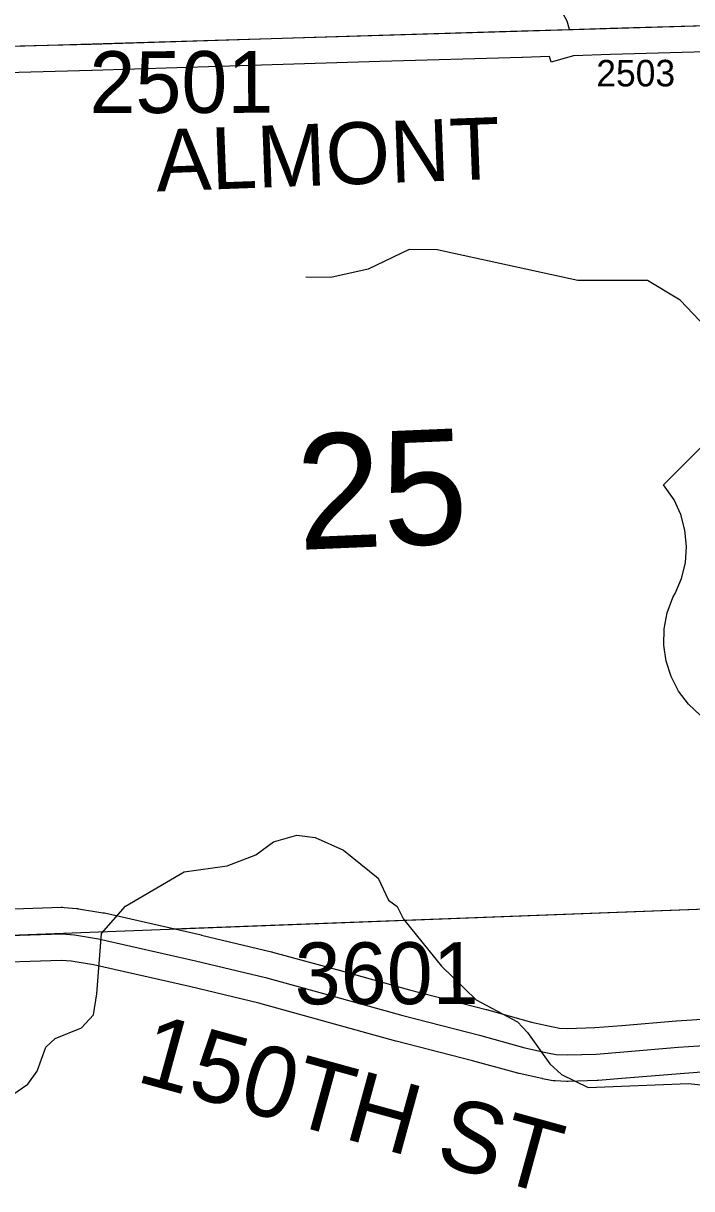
# Model space of a CAD drawing. Extents: x 128.7 to 185.5, y -21.4 to 12.6.
# Drawn here: x 169.091 to 169.848, y 0.244 to 1.563 of the extents above; entities that cross this region are included whole.
import ezdxf

# ---------------------------------------------------------------- set-up
doc = ezdxf.new("R2010")
doc.units = 0
for name, color, linetype in [('tdCoHydroRiver', 7, 'Continuous'), ('tdCoSecRdNmbr', 7, 'Continuous'), ('tdCoSecRdTxt', 7, 'Continuous'), ('tdCoSecRteBand', 7, 'Continuous'), ('tdCoSecRteCL', 7, 'Continuous'), ('tdCoSectLine', 7, 'Continuous'), ('tdCoSectLinePart', 7, 'Continuous'), ('tdCoSectNmbr', 7, 'Continuous'), ('tdCoShieldUsRte', 7, 'Continuous'), ('tdCoSurfAsphalt', 7, 'Continuous'), ('tdCoSurfGravel', 7, 'Continuous'), ('tdCoUnicrpTwnTxt', 7, 'Continuous')]:
    doc.layers.add(name, color=color, linetype=linetype)

msp = doc.modelspace()

# ---------------------------------------------------------------- linework, layer by layer
at = {"layer": 'tdCoHydroRiver'}
for points in [[(170.0762, 0.2916), (170.0767, 0.44), (170.0743, 0.5819), (170.0787, 0.6326), (170.0874, 0.6929), (170.0821, 0.7874), (170.0719, 0.806), (170.0181, 0.8497), (170.008, 0.8666), (169.9633, 1.0417), (169.9384, 1.1133), (169.9264, 1.1381), (169.9182, 1.1441), (169.9162, 1.1551), (169.9097, 1.1611), (169.8928, 1.1889), (169.8352, 1.2498), (169.798, 1.272), (169.7191, 1.2721), (169.5599, 1.3069), (169.5283, 1.3073), (169.4818, 1.2849), (169.4396, 1.2754), (169.4112, 1.2759)], [(169.0795, 0.3506), (169.0964, 0.3623), (169.1069, 0.3769), (169.1168, 0.4042), (169.1275, 0.414), (169.157, 0.4262), (169.1707, 0.441), (169.1745, 0.4648), (169.1797, 0.5329), (169.2069, 0.5639), (169.2733, 0.6028), (169.3219, 0.6094), (169.3546, 0.6218), (169.3745, 0.6368), (169.4011, 0.6441), (169.4217, 0.6417), (169.4538, 0.6272), (169.4929, 0.5956), (169.5049, 0.5708), (169.5147, 0.5633), (169.5216, 0.5493), (169.5647, 0.4958), (169.6041, 0.4579), (169.6508, 0.4328), (169.6623, 0.4207), (169.6874, 0.3853), (169.7005, 0.3732), (169.731, 0.3586), (169.8445, 0.3631), (169.9634, 0.3503)]]:
    msp.add_lwpolyline(points, dxfattribs=at)
at = {"layer": 'tdCoSecRteBand'}
for points in [[(169.9331, 1.5928), (169.9348, 1.5328), (169.9048, 1.532), (169.7562, 1.5278), (169.7143, 1.5264), (169.6889, 1.5193), (169.6871, 1.5256), (169.6564, 1.5246), (169.6564, 1.5246), (169.6563, 1.5246), (169.4948, 1.5199), (169.361, 1.5157), (169.361, 1.5157), (169.361, 1.5157), (169.1691, 1.5098), (169.169, 1.5098), (169.1689, 1.5098), (169.0721, 1.5073)], [(169.0379, 0.5594), (169.134, 0.5626), (169.1358, 0.5626), (169.1376, 0.5625), (169.1517, 0.5612), (169.1528, 0.5611), (169.1539, 0.561), (169.1813, 0.5565), (169.1822, 0.5564), (169.1831, 0.5562), (169.2928, 0.5313), (169.293, 0.5312), (169.2932, 0.5312), (169.3724, 0.5122), (169.3728, 0.5121), (169.3733, 0.5119), (169.446, 0.492), (169.4461, 0.492), (169.4461, 0.492), (169.5287, 0.4691), (169.6152, 0.447), (169.6155, 0.4469), (169.6158, 0.4468), (169.6666, 0.4327), (169.6911, 0.4273), (169.6984, 0.4259), (169.7075, 0.4255), (169.7383, 0.4264), (169.7688, 0.4288), (169.8304, 0.434), (169.8306, 0.434), (169.8308, 0.434), (169.8658, 0.4365)], [(169.8692, 0.3766), (169.8352, 0.3742), (169.7738, 0.369), (169.7737, 0.369), (169.7736, 0.369), (169.7423, 0.3666), (169.7416, 0.3665), (169.7409, 0.3665), (169.7083, 0.3655), (169.7073, 0.3655), (169.7062, 0.3655), (169.6936, 0.366), (169.6913, 0.3661), (169.6889, 0.3665), (169.6791, 0.3685), (169.6788, 0.3686), (169.6785, 0.3686), (169.6528, 0.3743), (169.6521, 0.3745), (169.6513, 0.3747), (169.6, 0.3889), (169.5135, 0.411), (169.5132, 0.4111), (169.513, 0.4112), (169.4301, 0.4341), (169.3579, 0.454), (169.2794, 0.4728), (169.1707, 0.4975), (169.1454, 0.5016), (169.1342, 0.5025), (169.0399, 0.4994)]]:
    msp.add_lwpolyline(points, dxfattribs=at)
at = {"layer": 'tdCoSecRteCL'}
for points in [[(169.7097, 1.5563), (169.707, 1.5658), (169.6458, 1.6772), (169.6138, 1.7322)], [(169.7097, 1.5563), (169.7553, 1.5578), (169.9039, 1.562)], [(167.8921, 1.498), (167.9122, 1.4986), (168.0619, 1.5035), (168.2029, 1.5082), (168.252, 1.5102), (168.3689, 1.5136), (168.5028, 1.5185), (168.6382, 1.5232), (168.7837, 1.5277), (168.9082, 1.5321), (169.0713, 1.5373), (169.1682, 1.5398), (169.36, 1.5457), (169.4939, 1.5499), (169.6555, 1.5546), (169.7097, 1.5563)], [(169.0388, 0.5294), (169.135, 0.5326), (169.1491, 0.5314), (169.1765, 0.5269), (169.2862, 0.502), (169.3654, 0.483), (169.4381, 0.463), (169.521, 0.4401), (169.6078, 0.4179), (169.6593, 0.4036), (169.685, 0.3979), (169.6948, 0.396), (169.7074, 0.3955), (169.74, 0.3965), (169.7713, 0.3989), (169.8329, 0.4041), (169.8679, 0.4066), (169.9, 0.4071), (169.919, 0.4048), (169.9469, 0.3994), (169.9662, 0.3945)]]:
    msp.add_lwpolyline(points, dxfattribs=at)
at = {"layer": 'tdCoSectLine'}
for points in [[(168.9026, 1.5319), (169.9036, 1.562)], [(168.9367, 0.5259), (169.9444, 0.564)]]:
    msp.add_lwpolyline(points, dxfattribs=at)
at = {"layer": 'tdCoSectLinePart'}
msp.add_lwpolyline([(169.2602, 0.5381), (169.9444, 0.564)], dxfattribs=at)
at = {"layer": 'tdCoShieldUsRte'}
msp.add_lwpolyline([(169.8577, 0.7801), (169.8443, 0.7927), (169.8332, 0.8074), (169.8247, 0.8237), (169.819, 0.8412), (169.8164, 0.8594), (169.8168, 0.8778), (169.8203, 0.8959), (169.8268, 0.9131), (169.8292, 0.9179), (169.8365, 0.9348), (169.8409, 0.9526), (169.8423, 0.971), (169.8405, 0.9893), (169.8357, 1.0071), (169.8281, 1.0238), (169.8161, 1.0409), (169.895, 1.1197)], dxfattribs=at)
at = {"layer": 'tdCoSurfAsphalt'}
msp.add_lwpolyline([(169.0713, 1.5373), (169.1682, 1.5398), (169.36, 1.5457), (169.4939, 1.5499), (169.6555, 1.5546), (169.7097, 1.5563), (169.7553, 1.5578), (169.9039, 1.562)], dxfattribs=at)
at = {"layer": 'tdCoSurfGravel'}
for points in [[(169.7097, 1.5563), (169.707, 1.5658), (169.6458, 1.6772), (169.6138, 1.7322)], [(169.0388, 0.5294), (169.135, 0.5326), (169.1491, 0.5314), (169.1765, 0.5269), (169.2862, 0.502), (169.3654, 0.483), (169.4381, 0.463), (169.521, 0.4401), (169.6078, 0.4179), (169.6593, 0.4036), (169.685, 0.3979), (169.6948, 0.396), (169.7074, 0.3955), (169.74, 0.3965), (169.7713, 0.3989), (169.8329, 0.4041), (169.8679, 0.4066), (169.9, 0.4071), (169.919, 0.4048), (169.9469, 0.3994), (169.9662, 0.3945)]]:
    msp.add_lwpolyline(points, dxfattribs=at)

# ---------------------------------------------------------------- texts
at = {"layer": 'tdCoSecRdNmbr'}
for s, height, rotation, p in [('2501', 0.07, 0.1273, (169.1662, 1.4615)), ('2503', 0.03, 0.1276, (169.7401, 1.4917)), ('3601', 0.07, 0.1274, (169.3987, 0.4527))]:
    msp.add_text(s, height=height, rotation=rotation, dxfattribs=at).set_placement(p)
at = {"layer": 'tdCoSecRdTxt'}
msp.add_text('150TH ST', height=0.08, rotation=344.6383, dxfattribs=at).set_placement((169.2174, 0.3659))
at = {"layer": 'tdCoSectNmbr'}
msp.add_text('25', height=0.13, rotation=2.4157, dxfattribs=at).set_placement((169.4032, 0.9671))
at = {"layer": 'tdCoUnicrpTwnTxt'}
msp.add_text('ALMONT', height=0.07, rotation=2.1274, dxfattribs=at).set_placement((169.2425, 1.3728))

doc.saveas('drawing.dxf')
